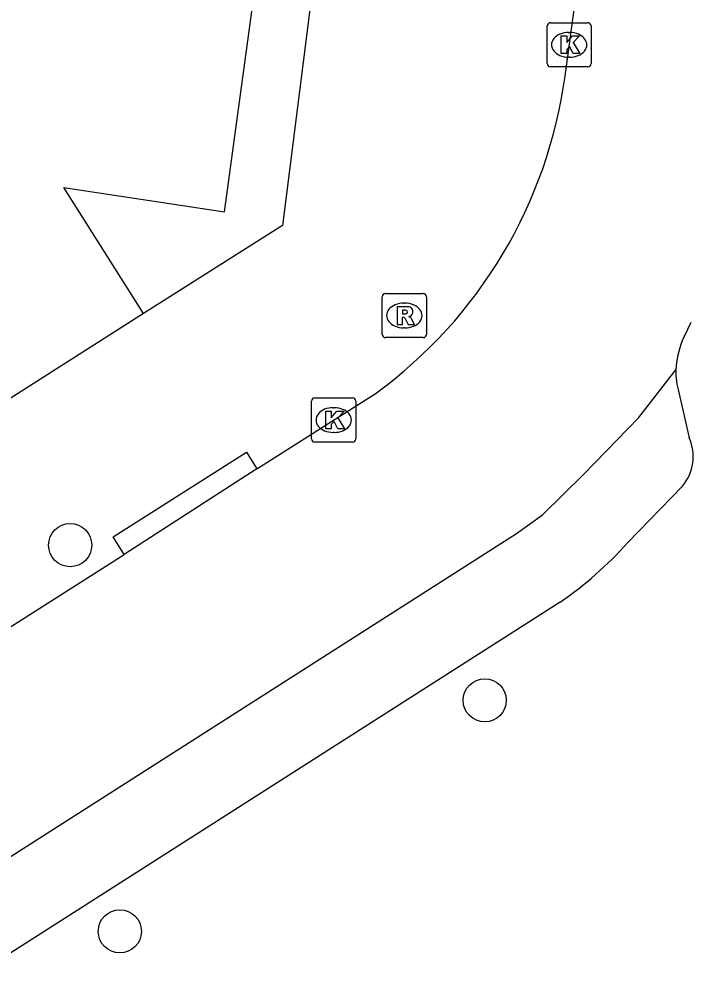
# Model space of a CAD drawing. Extents: x 160664 to 161506, y 382245 to 383288.
# Drawn here: x 160852.57 to 160867.78, y 383220.36 to 383241.79 of the extents above; entities that cross this region are included whole.
import ezdxf

# ---------------------------------------------------------------- set-up
doc = ezdxf.new("R2010")
doc.units = 0
for name, color, linetype in [('IMGEO_Boom', 7, 'Continuous'), ('IMGEO_Kolk', 7, 'Continuous'), ('IMGEO_Pand', 7, 'Continuous'), ('IMGEO_Parkeervlak_gesloten', 7, 'Continuous'), ('IMGEO_Rijbaan_lokaal_gesloten', 7, 'Continuous'), ('IMGEO_Rioolput', 7, 'Continuous'), ('IMGEO_Voetpad_open', 7, 'Continuous')]:
    doc.layers.add(name, color=color, linetype=linetype)

msp = doc.modelspace()

# ---------------------------------------------------------------- linework, layer by layer
at = {"layer": 'IMGEO_Boom'}
for centre in [(160853.734, 383229.87), (160863.13, 383226.356), (160854.86, 383221.124)]:
    msp.add_circle(centre, 0.489, dxfattribs=at)
at = {"layer": 'IMGEO_Kolk'}
for p, q in [((160864.543, 383240.773), (160864.543, 383241.625)), ((160864.618, 383241.699), (160865.47, 383241.699)), ((160865.544, 383241.625), (160865.544, 383240.773)), ((160865.031, 383241.479), (160865.056, 383241.479)), ((160865.054, 383240.919), (160865.029, 383240.919)), ((160865.47, 383240.699), (160864.618, 383240.699)), ((160859.206, 383232.276), (160859.206, 383233.128)), ((160859.281, 383233.202), (160860.133, 383233.202)), ((160860.207, 383233.128), (160860.207, 383232.276)), ((160859.694, 383232.982), (160859.719, 383232.982)), ((160859.717, 383232.422), (160859.692, 383232.422)), ((160860.133, 383232.202), (160859.281, 383232.202))]:
    msp.add_line(p, q, dxfattribs=at)
for points in [[(160864.543, 383240.773), (160864.543, 383241.625)], [(160864.618, 383241.699), (160865.47, 383241.699)], [(160865.544, 383241.625), (160865.544, 383240.773)], [(160864.864, 383241.399), (160864.987, 383241.399), (160864.987, 383241.248), (160865.117, 383241.399), (160865.281, 383241.399), (160865.135, 383241.248), (160865.288, 383240.999), (160865.136, 383240.999), (160865.051, 383241.163), (160864.987, 383241.096), (160864.987, 383240.999), (160864.864, 383240.999), (160864.864, 383241.399)], [(160865.47, 383240.699), (160864.618, 383240.699)], [(160859.206, 383232.276), (160859.206, 383233.128)], [(160859.281, 383233.202), (160860.133, 383233.202)], [(160860.207, 383233.128), (160860.207, 383232.276)], [(160859.527, 383232.902), (160859.65, 383232.902), (160859.65, 383232.751), (160859.78, 383232.902), (160859.944, 383232.902), (160859.798, 383232.751), (160859.951, 383232.502), (160859.799, 383232.502), (160859.714, 383232.666), (160859.65, 383232.599), (160859.65, 383232.502), (160859.527, 383232.502), (160859.527, 383232.902)], [(160860.133, 383232.202), (160859.281, 383232.202)]]:
    msp.add_lwpolyline(points, dxfattribs=at)
for centre, start, end in [((160864.62, 383241.623), 91.552, 178.448), ((160864.62, 383241.623), 91.552, 178.448), ((160865.468, 383241.623), 1.552, 88.448), ((160865.468, 383241.623), 1.552, 88.448), ((160864.62, 383240.775), 181.552, 268.448), ((160864.62, 383240.775), 181.552, 268.448), ((160865.468, 383240.775), 271.552, 358.448), ((160865.468, 383240.775), 271.552, 358.448), ((160859.283, 383233.126), 91.552, 178.448), ((160859.283, 383233.126), 91.552, 178.448), ((160860.131, 383233.126), 1.552, 88.448), ((160860.131, 383233.126), 1.552, 88.448), ((160859.283, 383232.278), 181.552, 268.448), ((160859.283, 383232.278), 181.552, 268.448), ((160860.131, 383232.278), 271.552, 358.448), ((160860.131, 383232.278), 271.552, 358.448)]:
    msp.add_arc(centre, 0.0765, start, end, dxfattribs=at)
for centre, major_axis, ratio, start_param, end_param in [((160865.03, 383241.199), (-0.387, 0.002), 0.722429, 4.712389, 7.853982), ((160865.055, 383241.199), (-0.39, 0.002), 0.717154, 1.570796, 4.712389), ((160859.693, 383232.702), (-0.387, 0.002), 0.722429, 4.712389, 7.853982), ((160859.718, 383232.702), (-0.39, 0.002), 0.717154, 1.570796, 4.712389)]:
    msp.add_ellipse(centre, major_axis=major_axis, ratio=ratio, start_param=start_param, end_param=end_param, dxfattribs=at)
at = {"layer": 'IMGEO_Pand'}
for points in [[(160855.398, 383235.113), (160853.587, 383237.967), (160857.23, 383237.418), (160858.106, 383243.839), (160858.68, 383243.76), (160859.175, 383247.395), (160858.114, 383247.539), (160858.259, 383248.609), (160858.993, 383248.905), (160859.135, 383250), (160859.229, 383250.723), (160858.65, 383251.485), (160858.987, 383253.952), (160859.698, 383254.243), (160860.248, 383258.284)], [(160855.398, 383235.113), (160852.375, 383233.194)]]:
    msp.add_lwpolyline(points, dxfattribs=at)
at = {"layer": 'IMGEO_Parkeervlak_gesloten'}
for points in [[(160867.53, 383233.327), (160867.761, 383232.297)], [(160867.611, 383231.207), (160866.367, 383229.924)], [(160864.841, 383228.581), (160817.471, 383198.373)]]:
    msp.add_lwpolyline(points, dxfattribs=at)
for centre, radius, start, end in [((160869.105, 383233.807), 1.646, 178.7654, 196.9337), ((160866.832, 383231.87), 1.023, 319.6329, 24.6961), ((160859.874, 383235.763), 8.733, 304.6665, 318.0342)]:
    msp.add_arc(centre, radius, start, end, dxfattribs=at)
at = {"layer": 'IMGEO_Rijbaan_lokaal_gesloten'}
for points in [[(160864.949, 383240.486), (160866.237, 383250), (160866.442, 383251.515)], [(160814.182, 383198.457), (160863.852, 383230.131), (160864.441, 383230.558), (160865.378, 383231.474), (160866.622, 383232.757), (160867.459, 383233.842)], [(160857.968, 383231.595), (160860.67, 383233.313)], [(160857.968, 383231.595), (160854.957, 383229.661)], [(160817.084, 383205.606), (160817.342, 383205.747), (160817.61, 383205.918), (160854.957, 383229.661)]]:
    msp.add_lwpolyline(points, dxfattribs=at)
for centre, radius, start, end in [((160854.36, 383241.94), 10.689, 306.1833, 352.1809), ((160853.888, 383241.287), 15.307, 333.6566, 335.4062), ((160869.599, 383233.702), 2.145, 158.3305, 176.2586)]:
    msp.add_arc(centre, radius, start, end, dxfattribs=at)
at = {"layer": 'IMGEO_Rioolput'}
for p, q in [((160860.807, 383234.643), (160860.807, 383235.495)), ((160860.882, 383235.569), (160861.734, 383235.569)), ((160861.808, 383235.495), (160861.808, 383234.643)), ((160861.295, 383235.349), (160861.32, 383235.349)), ((160861.318, 383234.789), (160861.293, 383234.789)), ((160861.734, 383234.569), (160860.882, 383234.569))]:
    msp.add_line(p, q, dxfattribs=at)
for points in [[(160860.807, 383234.643), (160860.807, 383235.495)], [(160860.882, 383235.569), (160861.734, 383235.569)], [(160861.808, 383235.495), (160861.808, 383234.643)], [(160861.396, 383235.267), (160861.144, 383235.269), (160861.144, 383234.869)], [(160861.322, 383235.188), (160861.268, 383235.188), (160861.268, 383235.107)], [(160861.144, 383234.869), (160861.268, 383234.869), (160861.268, 383235.031), (160861.279, 383235.031)], [(160861.268, 383235.107), (160861.32, 383235.107)], [(160861.326, 383235.002), (160861.397, 383234.869), (160861.537, 383234.869), (160861.472, 383234.995)], [(160861.734, 383234.569), (160860.882, 383234.569)]]:
    msp.add_lwpolyline(points, dxfattribs=at)
for centre, radius, start, end in [((160860.884, 383235.493), 0.0765, 91.552, 178.448), ((160860.884, 383235.493), 0.0765, 91.552, 178.448), ((160861.732, 383235.493), 0.0765, 1.552, 88.448), ((160861.732, 383235.493), 0.0765, 1.552, 88.448), ((160861.328, 383235.092), 0.0964, 77.0061, 93.1865), ((160861.342, 383235.149), 0.0378, 276.6634, 79.6772), ((160861.395, 383235.157), 0.109, 350.3612, 89.416), ((160861.278, 383234.978), 0.0533, 26.0293, 88.6989), ((160861.304, 383235.296), 0.19, 274.7715, 282.9687), ((160861.393, 383235.157), 0.112, 277.5842, 350.9817), ((160861.377, 383234.942), 0.108, 29.5134, 73.7905), ((160860.884, 383234.645), 0.0765, 181.552, 268.448), ((160860.884, 383234.645), 0.0765, 181.552, 268.448), ((160861.732, 383234.645), 0.0765, 271.552, 358.448), ((160861.732, 383234.645), 0.0765, 271.552, 358.448)]:
    msp.add_arc(centre, radius, start, end, dxfattribs=at)
for centre, major_axis, ratio, start_param, end_param in [((160861.294, 383235.069), (-0.387, 0.002), 0.722429, 4.712389, 7.853982), ((160861.319, 383235.069), (-0.39, 0.002), 0.717154, 1.570796, 4.712389)]:
    msp.add_ellipse(centre, major_axis=major_axis, ratio=ratio, start_param=start_param, end_param=end_param, dxfattribs=at)
at = {"layer": 'IMGEO_Voetpad_open'}
for points in [[(160861.217, 383258.166), (160860.949, 383256.053), (160860.18, 383250), (160858.544, 383237.111), (160855.398, 383235.113)], [(160854.957, 383229.661), (160854.707, 383230.056), (160857.727, 383231.975), (160857.968, 383231.595)]]:
    msp.add_lwpolyline(points, dxfattribs=at)

doc.saveas('drawing.dxf')
